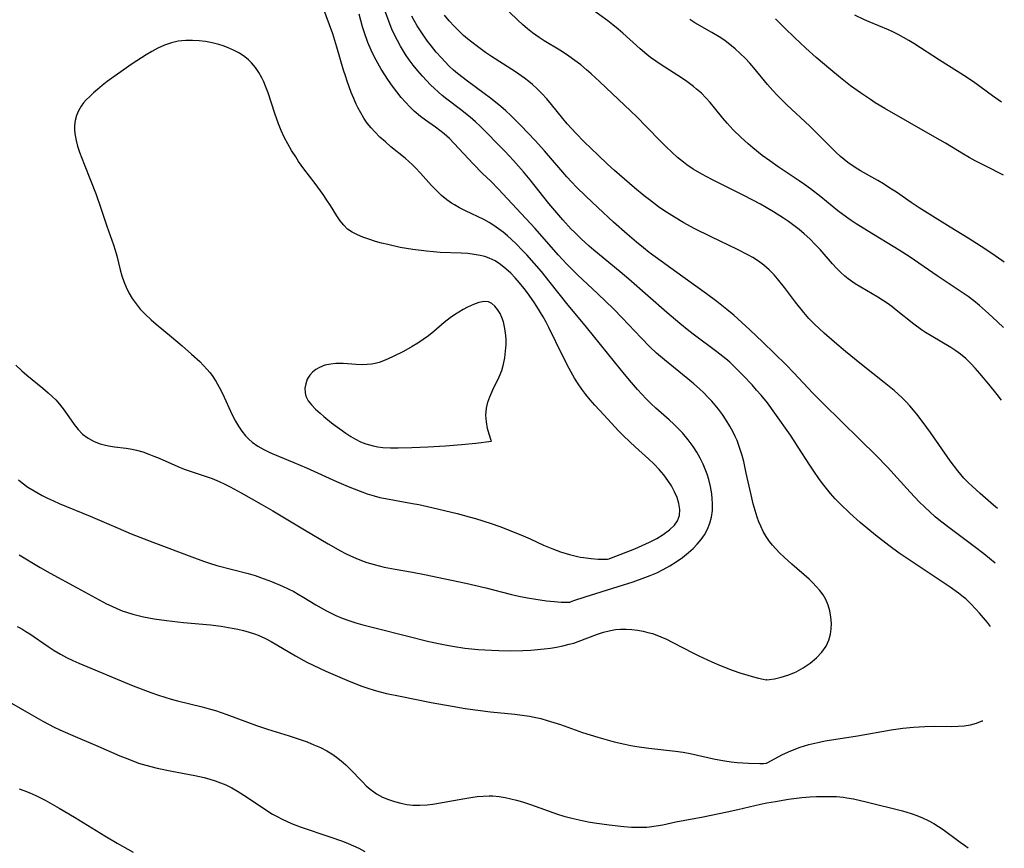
# Model space of a CAD drawing. Header units: inches. Extents: x 1073367 to 1082519, y 1569854 to 1574957.
# Tile 352 of 565: x 1082268 to 1082519, y 1570269 to 1570480. Entities that reach past the tile are written whole.
import ezdxf

# ---------------------------------------------------------------- set-up
doc = ezdxf.new("R2010")
doc.units = ezdxf.units.IN
doc.header["$MEASUREMENT"] = 0
doc.layers.add('CGG_CurvaNivelLidar_v1', color=7, linetype='Continuous', lineweight=30, true_color=0x008008)

msp = doc.modelspace()

# ---------------------------------------------------------------- linework, layer by layer
at = {"layer": 'CGG_CurvaNivelLidar_v1'}
for points in [[(1082267.4788, 1570392.4305, 85.5), (1082268.9895, 1570390.9995, 85.5), (1082270.2502, 1570389.9019, 85.5), (1082274.2992, 1570386.58, 85.5), (1082275.7319, 1570385.3506, 85.5), (1082276.6877, 1570384.4755, 85.5), (1082277.602, 1570383.5724, 85.5), (1082278.5967, 1570382.4728, 85.5), (1082279.1881, 1570381.7387, 85.5), (1082279.7518, 1570380.9861, 85.5), (1082282.2982, 1570377.3488, 85.5), (1082283.3262, 1570376.0384, 85.5), (1082284.4584, 1570374.8615, 85.5), (1082285.8318, 1570373.8096, 85.5), (1082287.3579, 1570372.9738, 85.5), (1082288.9176, 1570372.3797, 85.5), (1082289.9771, 1570372.0882, 85.5), (1082291.0633, 1570371.8599, 85.5), (1082292.5441, 1570371.631, 85.5), (1082295.5589, 1570371.256, 85.5), (1082297.0709, 1570371.0131, 85.5), (1082298.1365, 1570370.784, 85.5), (1082299.7472, 1570370.3314, 85.5), (1082301.3408, 1570369.7782, 85.5), (1082302.6242, 1570369.2741, 85.5), (1082303.8993, 1570368.7326, 85.5), (1082308.7245, 1570366.5715, 85.5), (1082310.2998, 1570365.9459, 85.5), (1082312.0634, 1570365.3323, 85.5), (1082315.6238, 1570364.1894, 85.5), (1082317.3874, 1570363.5656, 85.5), (1082319.1769, 1570362.8219, 85.5), (1082320.6092, 1570362.1413, 85.5), (1082322.0247, 1570361.412, 85.5), (1082324.8334, 1570359.8719, 85.5), (1082329.9028, 1570357.0254, 85.5), (1082332.8411, 1570355.3189, 85.5), (1082340.9241, 1570350.4623, 85.5), (1082346.9635, 1570346.9039, 85.5), (1082350.0493, 1570345.1536, 85.5), (1082351.3218, 1570344.49, 85.5), (1082352.6109, 1570343.8642, 85.5), (1082353.9928, 1570343.2497, 85.5), (1082355.3946, 1570342.6863, 85.5), (1082356.8163, 1570342.1783, 85.5), (1082358.6318, 1570341.6258, 85.5), (1082361.2359, 1570340.9951, 85.5), (1082363.9592, 1570340.4609, 85.5), (1082368.4208, 1570339.6682, 85.5), (1082371.497, 1570339.0843, 85.5), (1082382.0005, 1570336.9172, 85.5), (1082387.0639, 1570335.7482, 85.5), (1082393.6037, 1570334.0608, 85.5), (1082395.5065, 1570333.6188, 85.5), (1082397.6409, 1570333.1731, 85.5), (1082399.7611, 1570332.7932, 85.5), (1082402.5459, 1570332.4069, 85.5), (1082404.5372, 1570332.2068, 85.5), (1082406.221, 1570332.0847, 85.5), (1082407.5033, 1570332.0255, 85.5), (1082408.5, 1570332.0352, 85.5), (1082408.5786, 1570332.1157, 85.5), (1082409.4363, 1570332.4757, 85.5), (1082412.3149, 1570333.4495, 85.5), (1082420.7237, 1570336.018, 85.5), (1082424.5582, 1570337.2398, 85.5), (1082427.561, 1570338.3132, 85.5), (1082428.8657, 1570338.8332, 85.5), (1082430.5525, 1570339.5615, 85.5), (1082432.1978, 1570340.3604, 85.5), (1082433.8985, 1570341.3125, 85.5), (1082435.5383, 1570342.3517, 85.5), (1082437.116, 1570343.4631, 85.5), (1082438.6657, 1570344.686, 85.5), (1082439.8176, 1570345.7245, 85.5), (1082440.8877, 1570346.8243, 85.5), (1082441.8605, 1570347.9873, 85.5), (1082442.7143, 1570349.2191, 85.5), (1082443.488, 1570350.6551, 85.5), (1082444.0853, 1570352.1659, 85.5), (1082444.4955, 1570353.7371, 85.5), (1082444.714, 1570355.4337, 85.5), (1082444.7536, 1570357.1667, 85.5), (1082444.6929, 1570358.4099, 85.5), (1082444.5632, 1570359.6576, 85.5), (1082444.2493, 1570361.4889, 85.5), (1082443.7995, 1570363.3058, 85.5), (1082443.3845, 1570364.6293, 85.5), (1082442.9035, 1570365.9345, 85.5), (1082442.3584, 1570367.2174, 85.5), (1082441.6074, 1570368.749, 85.5), (1082440.7722, 1570370.2387, 85.5), (1082439.8592, 1570371.6827, 85.5), (1082438.6023, 1570373.4162, 85.5), (1082437.1133, 1570375.1559, 85.5), (1082436.0169, 1570376.2959, 85.5), (1082434.8789, 1570377.4006, 85.5), (1082433.7107, 1570378.4781, 85.5), (1082430.3593, 1570381.4595, 85.5), (1082429.0878, 1570382.6408, 85.5), (1082427.8411, 1570383.8785, 85.5), (1082425.6996, 1570386.1881, 85.5), (1082423.6391, 1570388.5767, 85.5), (1082421.5821, 1570391.0665, 85.5), (1082412.6784, 1570402.1112, 85.5), (1082407.697, 1570408.117, 85.5), (1082403.4241, 1570413.5082, 85.5), (1082401.2014, 1570416.2527, 85.5), (1082399.3547, 1570418.4268, 85.5), (1082397.4737, 1570420.5225, 85.5), (1082396.5204, 1570421.5335, 85.5), (1082394.6925, 1570423.3705, 85.5), (1082392.5484, 1570425.343, 85.5), (1082391.4406, 1570426.2734, 85.5), (1082390.3024, 1570427.157, 85.5), (1082389.131, 1570427.9837, 85.5), (1082387.9216, 1570428.7427, 85.5), (1082386.5621, 1570429.4848, 85.5), (1082381.9276, 1570431.7074, 85.5), (1082380.3338, 1570432.5142, 85.5), (1082379.0645, 1570433.2261, 85.5), (1082378.3206, 1570433.6905, 85.5), (1082377.148, 1570434.5189, 85.5), (1082375.7747, 1570435.6596, 85.5), (1082374.4774, 1570436.8977, 85.5), (1082373.2389, 1570438.2061, 85.5), (1082370.4875, 1570441.3209, 85.5), (1082369.1834, 1570442.7057, 85.5), (1082368.4303, 1570443.4407, 85.5), (1082366.5215, 1570445.1236, 85.5), (1082362.9221, 1570448.0386, 85.5), (1082361.504, 1570449.2489, 85.5), (1082360.1323, 1570450.505, 85.5), (1082358.8217, 1570451.8128, 85.5), (1082357.9076, 1570452.8174, 85.5), (1082356.8962, 1570454.0777, 85.5), (1082356.0231, 1570455.3437, 85.5), (1082355.2277, 1570456.6654, 85.5), (1082354.4996, 1570458.0324, 85.5), (1082354.0986, 1570458.8584, 85.5), (1082353.4399, 1570460.3515, 85.5), (1082352.8317, 1570461.874, 85.5), (1082351.7818, 1570464.7483, 85.5), (1082351.329, 1570466.0911, 85.5), (1082350.8662, 1570467.572, 85.5), (1082349.1633, 1570473.4079, 85.5), (1082348.0984, 1570476.749, 85.5), (1082345.5886, 1570483.668, 85.5)], [(1082518.7804, 1570402.0186, 82.5), (1082517.2912, 1570403.465, 82.5), (1082515.0223, 1570405.5849, 82.5), (1082512.6859, 1570407.6205, 82.5), (1082511.2591, 1570408.7663, 82.5), (1082509.7989, 1570409.8681, 82.5), (1082508.3078, 1570410.9268, 82.5), (1082501.9191, 1570415.1527, 82.5), (1082495.053, 1570419.9465, 82.5), (1082492.2483, 1570421.7407, 82.5), (1082484.205, 1570426.6008, 82.5), (1082481.3315, 1570428.4112, 82.5), (1082480.0776, 1570429.2394, 82.5), (1082478.8443, 1570430.0956, 82.5), (1082476.667, 1570431.7333, 82.5), (1082472.2829, 1570435.2739, 82.5), (1082469.7031, 1570437.2969, 82.5), (1082468.1862, 1570438.4155, 82.5), (1082466.7947, 1570439.3894, 82.5), (1082461.4977, 1570442.9059, 82.5), (1082459.326, 1570444.4156, 82.5), (1082457.412, 1570445.8443, 82.5), (1082454.9824, 1570447.793, 82.5), (1082453.7975, 1570448.7993, 82.5), (1082452.0162, 1570450.3924, 82.5), (1082450.0005, 1570452.3486, 82.5), (1082448.4612, 1570454.0082, 82.5), (1082447.3482, 1570455.3343, 82.5), (1082445.2478, 1570457.9845, 82.5), (1082444.1726, 1570459.2834, 82.5), (1082443.081, 1570460.4904, 82.5), (1082441.9309, 1570461.6406, 82.5), (1082440.7186, 1570462.7251, 82.5), (1082439.9023, 1570463.3855, 82.5), (1082438.2368, 1570464.6117, 82.5), (1082436.8472, 1570465.5595, 82.5), (1082431.6546, 1570468.9267, 82.5), (1082430.3026, 1570469.8406, 82.5), (1082428.9796, 1570470.7924, 82.5), (1082428.0625, 1570471.5007, 82.5), (1082426.3355, 1570472.9517, 82.5), (1082421.9585, 1570476.9336, 82.5), (1082420.7061, 1570478.0112, 82.5), (1082419.427, 1570479.0563, 82.5), (1082418.122, 1570480.0662, 82.5), (1082413.8929, 1570483.135, 82.5)], [(1082268.168, 1570363.2492, 85), (1082269.0731, 1570362.4842, 85), (1082270.5491, 1570361.3933, 85), (1082272.0996, 1570360.3971, 85), (1082274.1246, 1570359.2563, 85), (1082275.5589, 1570358.5337, 85), (1082277.0199, 1570357.8532, 85), (1082278.502, 1570357.208, 85), (1082286.3571, 1570353.9795, 85), (1082293.4892, 1570350.8746, 85), (1082296.7988, 1570349.4859, 85), (1082302.3391, 1570347.3201, 85), (1082312.277, 1570343.5782, 85), (1082315.2528, 1570342.5147, 85), (1082316.75, 1570342.0179, 85), (1082318.6344, 1570341.4434, 85), (1082326.5511, 1570339.352, 85), (1082328.3341, 1570338.8395, 85), (1082329.7373, 1570338.3827, 85), (1082332.5051, 1570337.3537, 85), (1082335.3076, 1570336.1642, 85), (1082336.763, 1570335.4773, 85), (1082338.1949, 1570334.7443, 85), (1082339.3299, 1570334.117, 85), (1082340.7921, 1570333.2554, 85), (1082343.814, 1570331.403, 85), (1082346.4994, 1570329.8432, 85), (1082347.6825, 1570329.2248, 85), (1082348.8873, 1570328.6545, 85), (1082350.5461, 1570327.9746, 85), (1082352.2416, 1570327.375, 85), (1082353.9858, 1570326.8261, 85), (1082355.7502, 1570326.3193, 85), (1082358.4786, 1570325.5955, 85), (1082367.2074, 1570323.3783, 85), (1082372.5964, 1570322.0829, 85), (1082376.2706, 1570321.289, 85), (1082378.5583, 1570320.8604, 85), (1082381.7692, 1570320.3918, 85), (1082385.0957, 1570320.0479, 85), (1082388.5203, 1570319.8119, 85), (1082390.339, 1570319.7433, 85), (1082393.346, 1570319.6944, 85), (1082396.5175, 1570319.7487, 85), (1082398.4966, 1570319.8594, 85), (1082401.8797, 1570320.1856, 85), (1082403.4889, 1570320.3955, 85), (1082405.086, 1570320.6483, 85), (1082406.6863, 1570320.96, 85), (1082408.2648, 1570321.3367, 85), (1082409.4317, 1570321.6674, 85), (1082410.5806, 1570322.0417, 85), (1082415.4812, 1570323.9218, 85), (1082417.0448, 1570324.4354, 85), (1082418.7912, 1570324.8712, 85), (1082420.0532, 1570325.0729, 85), (1082421.3251, 1570325.1792, 85), (1082422.7716, 1570325.1868, 85), (1082424.2204, 1570325.0912, 85), (1082425.6673, 1570324.9086, 85), (1082427.108, 1570324.6506, 85), (1082428.3108, 1570324.3767, 85), (1082429.4595, 1570324.0504, 85), (1082430.5489, 1570323.6753, 85), (1082431.626, 1570323.2476, 85), (1082433.0575, 1570322.6065, 85), (1082434.4771, 1570321.9099, 85), (1082439.9109, 1570319.0581, 85), (1082441.2845, 1570318.3718, 85), (1082444.6247, 1570316.8338, 85), (1082446.5236, 1570316.0269, 85), (1082449.7222, 1570314.7787, 85), (1082451.9566, 1570314.0006, 85), (1082453.4634, 1570313.5223, 85), (1082454.8431, 1570313.1189, 85), (1082456.4674, 1570312.6951, 85), (1082457.6775, 1570312.4287, 85), (1082458.3722, 1570312.3248, 85), (1082458.5, 1570312.3452, 85), (1082458.5878, 1570312.3217, 85), (1082459.298, 1570312.3756, 85), (1082460.5726, 1570312.5757, 85), (1082462.2567, 1570312.9588, 85), (1082464.1997, 1570313.5644, 85), (1082465.609, 1570314.1313, 85), (1082466.0146, 1570314.3175, 85), (1082467.8654, 1570315.3164, 85), (1082469.6227, 1570316.5135, 85), (1082471.2137, 1570317.8608, 85), (1082472.5667, 1570319.3058, 85), (1082473.6478, 1570320.8504, 85), (1082474.3452, 1570322.3656, 85), (1082474.777, 1570323.894, 85), (1082474.9754, 1570325.2685, 85), (1082475.0217, 1570326.6592, 85), (1082474.9064, 1570328.2792, 85), (1082474.6178, 1570329.8776, 85), (1082474.1855, 1570331.3356, 85), (1082473.5821, 1570332.7337, 85), (1082472.8942, 1570333.9075, 85), (1082472.0836, 1570335.0247, 85), (1082471.1742, 1570336.0909, 85), (1082470.2891, 1570337.0092, 85), (1082469.3543, 1570337.8962, 85), (1082464.9154, 1570341.711, 85), (1082462.9779, 1570343.5033, 85), (1082461.8915, 1570344.5678, 85), (1082460.8487, 1570345.6654, 85), (1082460.0509, 1570346.5884, 85), (1082459.3016, 1570347.546, 85), (1082458.4521, 1570348.777, 85), (1082457.6895, 1570350.0601, 85), (1082457.0203, 1570351.394, 85), (1082456.5408, 1570352.5352, 85), (1082456.1163, 1570353.7045, 85), (1082455.5892, 1570355.378, 85), (1082455.1187, 1570357.0825, 85), (1082454.5553, 1570359.3756, 85), (1082453.3569, 1570364.9476, 85), (1082452.6866, 1570367.8447, 85), (1082452.2742, 1570369.4009, 85), (1082451.8931, 1570370.6928, 85), (1082451.4717, 1570371.9672, 85), (1082450.9994, 1570373.2193, 85), (1082450.5421, 1570374.2817, 85), (1082450.0412, 1570375.3236, 85), (1082449.193, 1570376.887, 85), (1082448.2629, 1570378.4063, 85), (1082447.2833, 1570379.8517, 85), (1082446.2399, 1570381.255, 85), (1082445.442, 1570382.2466, 85), (1082444.6112, 1570383.2123, 85), (1082443.6025, 1570384.3027, 85), (1082442.5538, 1570385.3582, 85), (1082441.4693, 1570386.3804, 85), (1082439.9933, 1570387.6782, 85), (1082438.4765, 1570388.9342, 85), (1082434.8026, 1570391.8653, 85), (1082432.5358, 1570393.7427, 85), (1082430.5216, 1570395.5141, 85), (1082428.84, 1570397.107, 85), (1082426.6205, 1570399.3712, 85), (1082421.7605, 1570404.5004, 85), (1082419.5318, 1570406.7523, 85), (1082415.5897, 1570410.5731, 85), (1082410.4095, 1570415.4029, 85), (1082408.8499, 1570416.9265, 85), (1082407.7135, 1570418.1018, 85), (1082405.505, 1570420.5174, 85), (1082399.6265, 1570427.2062, 85), (1082396.0712, 1570431.0775, 85), (1082390.2689, 1570437.2516, 85), (1082388.3046, 1570439.2283, 85), (1082386.2136, 1570441.264, 85), (1082383.8293, 1570443.6887, 85), (1082379.0157, 1570448.8799, 85), (1082377.7863, 1570450.1106, 85), (1082376.4371, 1570451.3175, 85), (1082375.3499, 1570452.1891, 85), (1082374.232, 1570453.0209, 85), (1082371.6991, 1570454.8186, 85), (1082370.4564, 1570455.7507, 85), (1082368.8598, 1570457.0971, 85), (1082367.7036, 1570458.1933, 85), (1082366.596, 1570459.3454, 85), (1082365.5381, 1570460.5492, 85), (1082364.3838, 1570461.991, 85), (1082363.2792, 1570463.4794, 85), (1082362.2957, 1570464.8781, 85), (1082361.3481, 1570466.3049, 85), (1082360.4291, 1570467.7899, 85), (1082359.5589, 1570469.3052, 85), (1082358.7414, 1570470.8496, 85), (1082357.8974, 1570472.6191, 85), (1082357.0795, 1570474.599, 85), (1082356.2018, 1570477.0732, 85), (1082355.7209, 1570478.5955, 85), (1082354.8172, 1570481.8354, 85)], [(1082515.5311, 1570325.8525, 84.5), (1082514.7015, 1570326.8908, 84.5), (1082512.7038, 1570329.2378, 84.5), (1082511.7903, 1570330.2636, 84.5), (1082510.5216, 1570331.6047, 84.5), (1082509.1901, 1570332.8814, 84.5), (1082508.6578, 1570333.3496, 84.5), (1082507.3924, 1570334.3768, 84.5), (1082505.2776, 1570335.9043, 84.5), (1082495.273, 1570342.5242, 84.5), (1082492.2859, 1570344.5693, 84.5), (1082489.6004, 1570346.5147, 84.5), (1082486.2417, 1570349.1583, 84.5), (1082482.3678, 1570352.387, 84.5), (1082479.7386, 1570354.7305, 84.5), (1082477.2411, 1570357.1367, 84.5), (1082475.9992, 1570358.4169, 84.5), (1082474.8034, 1570359.7367, 84.5), (1082473.7621, 1570360.9823, 84.5), (1082472.7614, 1570362.2618, 84.5), (1082471.7928, 1570363.567, 84.5), (1082470.5101, 1570365.3923, 84.5), (1082469.4876, 1570366.947, 84.5), (1082466.5918, 1570371.5665, 84.5), (1082465.5623, 1570373.177, 84.5), (1082464.576, 1570374.6342, 84.5), (1082460.6542, 1570380.1677, 84.5), (1082458.7168, 1570382.7885, 84.5), (1082457.0978, 1570384.7875, 84.5), (1082455.9715, 1570386.0904, 84.5), (1082454.8201, 1570387.3725, 84.5), (1082452.5492, 1570389.7979, 84.5), (1082450.2935, 1570392.06, 84.5), (1082449.1264, 1570393.1479, 84.5), (1082448.1689, 1570393.9883, 84.5), (1082445.8874, 1570395.8264, 84.5), (1082440.1513, 1570400.081, 84.5), (1082438.7488, 1570401.1478, 84.5), (1082436.459, 1570402.9846, 84.5), (1082433.148, 1570405.8131, 84.5), (1082423.4867, 1570414.3038, 84.5), (1082421.2277, 1570416.2059, 84.5), (1082414.5464, 1570421.7108, 84.5), (1082413.3845, 1570422.7111, 84.5), (1082411.3312, 1570424.5735, 84.5), (1082409.6141, 1570426.2504, 84.5), (1082408.8066, 1570427.0833, 84.5), (1082406.67, 1570429.4394, 84.5), (1082403.126, 1570433.6097, 84.5), (1082398.3527, 1570439.5733, 84.5), (1082396.6222, 1570441.6659, 84.5), (1082394.0787, 1570444.5382, 84.5), (1082391.8804, 1570446.8888, 84.5), (1082389.6261, 1570449.2388, 84.5), (1082387.7297, 1570451.1723, 84.5), (1082385.7164, 1570453.1585, 84.5), (1082384.4166, 1570454.3628, 84.5), (1082383.0829, 1570455.5291, 84.5), (1082380.6333, 1570457.51, 84.5), (1082377.1879, 1570460.1357, 84.5), (1082375.9583, 1570461.1171, 84.5), (1082374.9487, 1570461.9775, 84.5), (1082373.9658, 1570462.8688, 84.5), (1082373.0097, 1570463.7894, 84.5), (1082371.9571, 1570464.8687, 84.5), (1082370.9386, 1570465.9813, 84.5), (1082369.7327, 1570467.3901, 84.5), (1082368.5763, 1570468.84, 84.5), (1082367.5809, 1570470.1768, 84.5), (1082366.6337, 1570471.547, 84.5), (1082365.3249, 1570473.6617, 84.5), (1082364.5551, 1570475.0616, 84.5), (1082363.8401, 1570476.4911, 84.5), (1082363.1805, 1570477.9484, 84.5), (1082362.4503, 1570479.7611, 84.5), (1082361.5572, 1570482.2871, 84.5)], [(1082516.6566, 1570341.9681, 84), (1082513.7638, 1570344.3438, 84), (1082511.319, 1570346.2591, 84), (1082505.543, 1570350.5586, 84), (1082502.7564, 1570352.712, 84), (1082501.4024, 1570353.834, 84), (1082500.0252, 1570355.0519, 84), (1082498.7027, 1570356.3009, 84), (1082497.4686, 1570357.5291, 84), (1082495.0663, 1570360.0565, 84), (1082489.3135, 1570366.4105, 84), (1082486.3959, 1570369.4568, 84), (1082482.3703, 1570373.4461, 84), (1082477.5044, 1570378.1258, 84), (1082473.0023, 1570382.532, 84), (1082470.2893, 1570385.2797, 84), (1082465.4368, 1570390.462, 84), (1082463.4776, 1570392.4726, 84), (1082457.5439, 1570398.2874, 84), (1082454.2378, 1570401.4388, 84), (1082450.144, 1570405.1228, 84), (1082448.3817, 1570406.5992, 84), (1082445.8681, 1570408.5897, 84), (1082443.2127, 1570410.5776, 84), (1082437.1701, 1570414.9323, 84), (1082428.6564, 1570421.142, 84), (1082427.2173, 1570422.2531, 84), (1082425.3978, 1570423.7222, 84), (1082423.001, 1570425.7796, 84), (1082419.5803, 1570428.8577, 84), (1082415.6042, 1570432.5309, 84), (1082412.5034, 1570435.4468, 84), (1082410.1367, 1570437.7618, 84), (1082408.8386, 1570439.1032, 84), (1082407.7084, 1570440.3368, 84), (1082401.9799, 1570447.0178, 84), (1082399.6378, 1570449.6128, 84), (1082395.9532, 1570453.4829, 84), (1082393.4651, 1570455.9638, 84), (1082392.1817, 1570457.1598, 84), (1082390.9164, 1570458.2647, 84), (1082388.3012, 1570460.377, 84), (1082386.6717, 1570461.6114, 84), (1082382.4006, 1570464.716, 84), (1082379.8385, 1570466.7154, 84), (1082378.8625, 1570467.5487, 84), (1082377.7596, 1570468.5652, 84), (1082376.6963, 1570469.6234, 84), (1082375.6699, 1570470.7185, 84), (1082374.4335, 1570472.1382, 84), (1082373.2504, 1570473.6043, 84), (1082372.2514, 1570474.9315, 84), (1082371.2903, 1570476.2862, 84), (1082370.4369, 1570477.5565, 84), (1082369.6202, 1570478.849, 84), (1082368.8484, 1570480.1669, 84), (1082368.2513, 1570481.2782, 84)], [(1082517.2869, 1570355.8878, 83.5), (1082516.2292, 1570356.7911, 83.5), (1082512.872, 1570359.7388, 83.5), (1082510.8232, 1570361.5862, 83.5), (1082509.9184, 1570362.4561, 83.5), (1082508.7356, 1570363.6836, 83.5), (1082507.1978, 1570365.4951, 83.5), (1082505.2736, 1570368.0657, 83.5), (1082500.2286, 1570375.301, 83.5), (1082498.3922, 1570377.8423, 83.5), (1082496.7688, 1570379.9476, 83.5), (1082495.9254, 1570380.9726, 83.5), (1082494.969, 1570382.0675, 83.5), (1082493.9775, 1570383.1299, 83.5), (1082493.0123, 1570384.0978, 83.5), (1082490.9958, 1570385.9469, 83.5), (1082488.4626, 1570388.0291, 83.5), (1082482.6781, 1570392.5607, 83.5), (1082478.6019, 1570395.8909, 83.5), (1082475.8326, 1570398.25, 83.5), (1082473.1925, 1570400.5638, 83.5), (1082470.7145, 1570402.8589, 83.5), (1082469.309, 1570404.296, 83.5), (1082467.9613, 1570405.8276, 83.5), (1082465.8549, 1570408.4789, 83.5), (1082463.0825, 1570412.1588, 83.5), (1082461.3159, 1570414.3603, 83.5), (1082460.413, 1570415.386, 83.5), (1082459.1372, 1570416.699, 83.5), (1082457.7772, 1570417.9105, 83.5), (1082456.4445, 1570418.9125, 83.5), (1082455.0384, 1570419.8191, 83.5), (1082453.759, 1570420.5445, 83.5), (1082451.1076, 1570421.8746, 83.5), (1082444.3986, 1570425.0568, 83.5), (1082440.0873, 1570427.2053, 83.5), (1082437.469, 1570428.634, 83.5), (1082435.0427, 1570430.0918, 83.5), (1082432.3566, 1570431.8403, 83.5), (1082431.0386, 1570432.7518, 83.5), (1082428.6808, 1570434.4895, 83.5), (1082427.4031, 1570435.4982, 83.5), (1082424.8967, 1570437.5806, 83.5), (1082419.7798, 1570442.0236, 83.5), (1082418.0635, 1570443.5794, 83.5), (1082415.6281, 1570445.8761, 83.5), (1082412.1312, 1570449.278, 83.5), (1082409.9758, 1570451.4562, 83.5), (1082408.9326, 1570452.5741, 83.5), (1082407.8067, 1570453.8535, 83.5), (1082406.6886, 1570455.1969, 83.5), (1082403.7776, 1570458.8122, 83.5), (1082402.5912, 1570460.2121, 83.5), (1082401.3608, 1570461.5667, 83.5), (1082400.0708, 1570462.8585, 83.5), (1082398.9458, 1570463.8677, 83.5), (1082398.0402, 1570464.6079, 83.5), (1082396.9151, 1570465.4626, 83.5), (1082394.5854, 1570467.0866, 83.5), (1082388.5358, 1570471.0184, 83.5), (1082386.997, 1570472.0551, 83.5), (1082384.5733, 1570473.7951, 83.5), (1082382.4334, 1570475.5076, 83.5), (1082381.3988, 1570476.4003, 83.5), (1082380.1632, 1570477.5295, 83.5), (1082378.9812, 1570478.7087, 83.5), (1082377.7344, 1570480.1088, 83.5), (1082376.562, 1570481.5768, 83.5)], [(1082518.3162, 1570383.5257, 83), (1082517.2088, 1570384.9639, 83), (1082515.0703, 1570387.6198, 83), (1082512.8239, 1570390.3158, 83), (1082511.6371, 1570391.6648, 83), (1082510.4041, 1570392.9603, 83), (1082509.2164, 1570394.0808, 83), (1082507.871, 1570395.1978, 83), (1082506.6508, 1570396.0826, 83), (1082505.3866, 1570396.9109, 83), (1082500.3658, 1570399.8923, 83), (1082498.9605, 1570400.7682, 83), (1082497.9593, 1570401.4372, 83), (1082495.9698, 1570402.8972, 83), (1082491.5239, 1570406.4399, 83), (1082490.3697, 1570407.3274, 83), (1082489.1981, 1570408.1859, 83), (1082488.0024, 1570409.0041, 83), (1082486.819, 1570409.7501, 83), (1082482.5311, 1570412.2403, 83), (1082481.0258, 1570413.1691, 83), (1082479.3157, 1570414.3742, 83), (1082478.4456, 1570415.0873, 83), (1082477.3599, 1570416.0793, 83), (1082476.3161, 1570417.1269, 83), (1082475.3031, 1570418.2156, 83), (1082472.1225, 1570421.8499, 83), (1082470.9978, 1570423.0866, 83), (1082469.5493, 1570424.5541, 83), (1082468.0933, 1570425.8915, 83), (1082466.7953, 1570426.9776, 83), (1082465.4545, 1570428.0158, 83), (1082464.0773, 1570429.0112, 83), (1082462.8417, 1570429.8523, 83), (1082460.3106, 1570431.4553, 83), (1082458.3927, 1570432.581, 83), (1082456.9708, 1570433.3723, 83), (1082452.7489, 1570435.5878, 83), (1082444.5892, 1570439.6621, 83), (1082442.0018, 1570441.048, 83), (1082439.8092, 1570442.3574, 83), (1082438.2556, 1570443.4059, 83), (1082437.354, 1570444.0777, 83), (1082435.8461, 1570445.315, 83), (1082434.3944, 1570446.6258, 83), (1082432.9846, 1570447.9905, 83), (1082431.7909, 1570449.2006, 83), (1082427.9002, 1570453.2279, 83), (1082425.4627, 1570455.6278, 83), (1082416.115, 1570464.5641, 83), (1082413.8533, 1570466.6415, 83), (1082412.6987, 1570467.6483, 83), (1082411.2396, 1570468.8532, 83), (1082409.7469, 1570470.0099, 83), (1082408.2207, 1570471.1145, 83), (1082407.0999, 1570471.8726, 83), (1082405.8704, 1570472.6506, 83), (1082401.9489, 1570475.0168, 83), (1082400.6354, 1570475.8589, 83), (1082398.9662, 1570477.0365, 83), (1082397.6713, 1570478.0569, 83), (1082396.4182, 1570479.1304, 83), (1082395.2005, 1570480.2454, 83), (1082393.0286, 1570482.3755, 83)], [(1082519.0154, 1570418.6227, 82), (1082518.3484, 1570419.1093, 82), (1082515.8673, 1570420.81, 82), (1082513.1006, 1570422.6231, 82), (1082509.8177, 1570424.7219, 82), (1082505.2603, 1570427.5554, 82), (1082500.0403, 1570430.7468, 82), (1082497.346, 1570432.4398, 82), (1082495.3205, 1570433.796, 82), (1082491.5487, 1570436.4414, 82), (1082489.9051, 1570437.5249, 82), (1082488.233, 1570438.5626, 82), (1082486.8024, 1570439.4061, 82), (1082482.4504, 1570441.8864, 82), (1082481.0287, 1570442.7527, 82), (1082479.1542, 1570444.0399, 82), (1082477.3362, 1570445.5418, 82), (1082476.1588, 1570446.6398, 82), (1082475.0074, 1570447.7768, 82), (1082471.7274, 1570451.0973, 82), (1082469.5523, 1570453.2418, 82), (1082463.7123, 1570458.7124, 82), (1082461.1891, 1570461.2011, 82), (1082460.0759, 1570462.3703, 82), (1082458.719, 1570463.884, 82), (1082455.237, 1570468.1031, 82), (1082454.2146, 1570469.2965, 82), (1082453.0366, 1570470.5782, 82), (1082451.8093, 1570471.8083, 82), (1082450.5301, 1570472.9791, 82), (1082449.2055, 1570474.0729, 82), (1082447.9853, 1570474.9793, 82), (1082446.87, 1570475.7299, 82), (1082444.5692, 1570477.128, 82), (1082440.299, 1570479.576, 82), (1082438.9654, 1570480.4034, 82)], [(1082518.8215, 1570440.8168, 81.5), (1082514.2841, 1570443.0481, 81.5), (1082511.5714, 1570444.4543, 81.5), (1082510.0925, 1570445.2673, 81.5), (1082508.63, 1570446.1176, 81.5), (1082504.012, 1570448.9259, 81.5), (1082501.3462, 1570450.4981, 81.5), (1082488.5975, 1570457.7701, 81.5), (1082486.1562, 1570459.2538, 81.5), (1082484.9545, 1570460.0259, 81.5), (1082482.4042, 1570461.7627, 81.5), (1082479.9108, 1570463.5811, 81.5), (1082477.3057, 1570465.602, 81.5), (1082474.8464, 1570467.6112, 81.5), (1082471.1531, 1570470.7589, 81.5), (1082468.5085, 1570473.1136, 81.5), (1082465.6172, 1570475.8158, 81.5), (1082463.1775, 1570478.199, 81.5), (1082460.809, 1570480.6282, 81.5)], [(1082518.3247, 1570459.4143, 81), (1082516.0164, 1570461.0135, 81), (1082511.4769, 1570464.293, 81), (1082509.3522, 1570465.7468, 81), (1082502.5637, 1570470.0712, 81), (1082496.0267, 1570474.2885, 81), (1082494.7045, 1570475.1065, 81), (1082493.365, 1570475.8892, 81), (1082492.0004, 1570476.622, 81), (1082490.7829, 1570477.2126, 81), (1082489.5466, 1570477.7669, 81), (1082484.6662, 1570479.8154, 81), (1082483.4195, 1570480.3668, 81), (1082480.9827, 1570481.5535, 81)], [(1082268.2919, 1570344.12, 84.5), (1082273.6898, 1570340.885, 84.5), (1082276.1952, 1570339.4391, 84.5), (1082283.1026, 1570335.7107, 84.5), (1082288.6668, 1570332.623, 84.5), (1082290.5457, 1570331.6591, 84.5), (1082291.8648, 1570331.03, 84.5), (1082293.2, 1570330.4398, 84.5), (1082294.5545, 1570329.899, 84.5), (1082295.8909, 1570329.4301, 84.5), (1082297.2463, 1570329.0145, 84.5), (1082298.6183, 1570328.6489, 84.5), (1082299.9473, 1570328.3434, 84.5), (1082302.6367, 1570327.8437, 84.5), (1082305.825, 1570327.3973, 84.5), (1082310.0945, 1570326.9251, 84.5), (1082316.9869, 1570326.2648, 84.5), (1082319.7388, 1570325.9275, 84.5), (1082322.4857, 1570325.4796, 84.5), (1082323.9654, 1570325.1757, 84.5), (1082325.4292, 1570324.825, 84.5), (1082326.8737, 1570324.4215, 84.5), (1082328.1927, 1570323.9907, 84.5), (1082329.1115, 1570323.6454, 84.5), (1082331.0068, 1570322.8064, 84.5), (1082332.4776, 1570322.0434, 84.5), (1082333.9243, 1570321.2226, 84.5), (1082338.6117, 1570318.4204, 84.5), (1082341.5077, 1570316.7928, 84.5), (1082343.1114, 1570315.9853, 84.5), (1082346.3833, 1570314.4883, 84.5), (1082352.256, 1570311.9787, 84.5), (1082355.5188, 1570310.7019, 84.5), (1082357.0678, 1570310.161, 84.5), (1082358.6323, 1570309.6691, 84.5), (1082360.2177, 1570309.2304, 84.5), (1082361.8166, 1570308.8366, 84.5), (1082365.2302, 1570308.1004, 84.5), (1082373.1939, 1570306.5371, 84.5), (1082378.5098, 1570305.5617, 84.5), (1082381.8265, 1570305.0126, 84.5), (1082385.0371, 1570304.5363, 84.5), (1082388.2521, 1570304.1347, 84.5), (1082394.4536, 1570303.5315, 84.5), (1082396.3293, 1570303.3098, 84.5), (1082398.1917, 1570303.0264, 84.5), (1082399.3294, 1570302.8081, 84.5), (1082401.0286, 1570302.4127, 84.5), (1082402.7138, 1570301.9513, 84.5), (1082404.3869, 1570301.4369, 84.5), (1082406.049, 1570300.8795, 84.5), (1082411.6645, 1570298.8993, 84.5), (1082415.582, 1570297.6636, 84.5), (1082419.7154, 1570296.5174, 84.5), (1082422.4458, 1570295.8851, 84.5), (1082423.9881, 1570295.5823, 84.5), (1082425.5359, 1570295.3104, 84.5), (1082428.5304, 1570294.8615, 84.5), (1082435.3693, 1570294.1171, 84.5), (1082437.3076, 1570293.8538, 84.5), (1082439.1079, 1570293.5274, 84.5), (1082445.4543, 1570292.1192, 84.5), (1082447.9205, 1570291.6641, 84.5), (1082449.4878, 1570291.4329, 84.5), (1082451.0184, 1570291.2568, 84.5), (1082453.8791, 1570291.0557, 84.5), (1082456.7721, 1570290.9796, 84.5), (1082457.7562, 1570290.9992, 84.5), (1082458.3033, 1570291.0395, 84.5), (1082458.5, 1570291.0897, 84.5)], [(1082267.8431, 1570325.8346, 84), (1082268.9556, 1570325.2626, 84), (1082270.0385, 1570324.6269, 84), (1082271.0387, 1570323.9828, 84), (1082275.7071, 1570320.7721, 84), (1082277.2471, 1570319.7783, 84), (1082278.825, 1570318.837, 84), (1082280.3831, 1570317.9934, 84), (1082281.9762, 1570317.2092, 84), (1082283.506, 1570316.5184, 84), (1082297.3376, 1570310.7616, 84), (1082301.7776, 1570309.0975, 84), (1082303.7762, 1570308.4075, 84), (1082306.9874, 1570307.3966, 84), (1082308.6046, 1570306.9492, 84), (1082314.9055, 1570305.4, 84), (1082316.6422, 1570304.9307, 84), (1082318.2608, 1570304.4509, 84), (1082321.1522, 1570303.4376, 84), (1082326.3791, 1570301.4852, 84), (1082328.6859, 1570300.6667, 84), (1082331.5393, 1570299.7356, 84), (1082337.0038, 1570298.034, 84), (1082340.0544, 1570297.0166, 84), (1082341.5824, 1570296.4613, 84), (1082343.3011, 1570295.7804, 84), (1082344.9794, 1570295.0359, 84), (1082346.6032, 1570294.2084, 84), (1082347.8631, 1570293.4618, 84), (1082349.1033, 1570292.603, 84), (1082350.277, 1570291.6705, 84), (1082351.402, 1570290.6763, 84), (1082352.4852, 1570289.636, 84), (1082355.6716, 1570286.2839, 84), (1082356.636, 1570285.3282, 84), (1082357.6434, 1570284.4352, 84), (1082358.5385, 1570283.7512, 84), (1082359.2833, 1570283.2599, 84), (1082360.7646, 1570282.4508, 84), (1082362.2675, 1570281.8023, 84), (1082363.8255, 1570281.2715, 84), (1082365.4254, 1570280.8547, 84), (1082366.9606, 1570280.5708, 84), (1082368.5175, 1570280.4038, 84), (1082370.3113, 1570280.369, 84), (1082372.1159, 1570280.4827, 84), (1082373.5498, 1570280.6626, 84), (1082381.7096, 1570282.0819, 84), (1082383.2824, 1570282.3325, 84), (1082384.8515, 1570282.5419, 84), (1082386.416, 1570282.6869, 84), (1082387.9248, 1570282.7392, 84), (1082388.8769, 1570282.7131, 84), (1082390.4642, 1570282.5662, 84), (1082391.952, 1570282.3277, 84), (1082393.4352, 1570282.0112, 84), (1082394.914, 1570281.633, 84), (1082396.3886, 1570281.2059, 84), (1082398.3963, 1570280.5594, 84), (1082405.2879, 1570278.114, 84), (1082406.9632, 1570277.5836, 84), (1082408.6531, 1570277.1091, 84), (1082410.03, 1570276.7756, 84), (1082413.0839, 1570276.1571, 84), (1082414.7585, 1570275.8685, 84), (1082418.4797, 1570275.3426, 84), (1082422.1869, 1570274.9509, 84), (1082424.1366, 1570274.8134, 84), (1082426.0776, 1570274.7565, 84), (1082428.0071, 1570274.815, 84), (1082428.7127, 1570274.8737, 84), (1082430.3969, 1570275.0973, 84), (1082432.0746, 1570275.4039, 84), (1082435.4377, 1570276.107, 84), (1082442.4021, 1570277.4412, 84), (1082448.4523, 1570278.6407, 84), (1082451.244, 1570279.2505, 84), (1082456.984, 1570280.6027, 84), (1082458.5873, 1570280.9396, 84), (1082460.7497, 1570281.3373, 84), (1082464.109, 1570281.8736, 84), (1082467.4806, 1570282.2953, 84), (1082469.491, 1570282.4695, 84), (1082471.2013, 1570282.5702, 84), (1082472.9095, 1570282.6238, 84), (1082474.6133, 1570282.623, 84), (1082476.3103, 1570282.5567, 84), (1082477.9972, 1570282.409, 84), (1082478.9804, 1570282.2766, 84), (1082480.6192, 1570281.9825, 84), (1082483.8764, 1570281.2226, 84), (1082493.0671, 1570278.8972, 84), (1082495.3216, 1570278.2371, 84), (1082496.7548, 1570277.7427, 84), (1082498.1586, 1570277.1838, 84), (1082499.627, 1570276.4996, 84), (1082501.0477, 1570275.7261, 84), (1082502.2749, 1570274.9599, 84), (1082503.4684, 1570274.1392, 84), (1082507.7505, 1570270.94, 84), (1082508.8757, 1570270.1595, 84), (1082509.8571, 1570269.5371, 84)], [(1082260.1063, 1570309.9445, 83.5), (1082271.3305, 1570303.4896, 83.5), (1082274.349, 1570301.7916, 83.5), (1082277.2471, 1570300.2731, 83.5), (1082278.6333, 1570299.5992, 83.5), (1082281.3868, 1570298.3545, 83.5), (1082288.3664, 1570295.3954, 83.5), (1082293.9342, 1570292.9505, 83.5), (1082295.2831, 1570292.3886, 83.5), (1082297.6774, 1570291.4696, 83.5), (1082298.7222, 1570291.1108, 83.5), (1082300.5196, 1570290.5645, 83.5), (1082303.3987, 1570289.8307, 83.5), (1082307.1809, 1570289.0263, 83.5), (1082312.9923, 1570287.9193, 83.5), (1082315.3824, 1570287.3939, 83.5), (1082316.799, 1570287.0215, 83.5), (1082318.1922, 1570286.5878, 83.5), (1082319.5418, 1570286.0855, 83.5), (1082320.8636, 1570285.5147, 83.5), (1082322.3965, 1570284.7592, 83.5), (1082323.8926, 1570283.9302, 83.5), (1082326.1671, 1570282.5016, 83.5), (1082331.3445, 1570279.016, 83.5), (1082332.8107, 1570278.1132, 83.5), (1082333.9958, 1570277.4512, 83.5), (1082335.2049, 1570276.8319, 83.5), (1082337.5962, 1570275.742, 83.5), (1082339.7889, 1570274.8925, 83.5), (1082347.3955, 1570272.3391, 83.5), (1082350.6354, 1570271.1764, 83.5), (1082352.0484, 1570270.6277, 83.5), (1082353.4334, 1570270.0401, 83.5), (1082354.7796, 1570269.3924, 83.5), (1082356.2698, 1570268.5471, 83.5)], [(1082458.5, 1570291.0897, 84.5), (1082458.8309, 1570291.2388, 84.5), (1082462.4336, 1570293.1539, 84.5), (1082464.1181, 1570293.9621, 84.5), (1082465.5301, 1570294.5598, 84.5), (1082467.0312, 1570295.1163, 84.5), (1082469.2638, 1570295.8057, 84.5), (1082471.5294, 1570296.3625, 84.5), (1082473.4043, 1570296.7317, 84.5), (1082481.6293, 1570298.0023, 84.5), (1082490.2195, 1570299.5335, 84.5), (1082493.213, 1570299.9784, 84.5), (1082495.9454, 1570300.2567, 84.5), (1082498.8117, 1570300.4307, 84.5), (1082501.2162, 1570300.4572, 84.5), (1082505.6847, 1570300.4247, 84.5), (1082507.2383, 1570300.4771, 84.5), (1082508.7675, 1570300.6038, 84.5), (1082510.3757, 1570300.8525, 84.5), (1082511.9254, 1570301.2459, 84.5), (1082513.4068, 1570301.8127, 84.5), (1082513.5114, 1570301.8676, 84.5)], [(1082268.2933, 1570284.5429, 83), (1082269.5295, 1570284.105, 83), (1082271.0428, 1570283.5069, 83), (1082272.5342, 1570282.8458, 83), (1082274.9044, 1570281.6481, 83), (1082278.4805, 1570279.6508, 83), (1082282.3637, 1570277.3553, 83), (1082290.1215, 1570272.6013, 83), (1082293.2225, 1570270.7415, 83), (1082297.283, 1570268.4112, 83)]]:
    msp.add_polyline3d(points, dxfattribs=at)
for points in [[(1082418.5, 1570343.0984, 86), (1082418.544, 1570343.1564, 86), (1082419.0884, 1570343.3936, 86), (1082424.977, 1570345.6854, 86), (1082426.8159, 1570346.4574, 86), (1082428.7147, 1570347.3385, 86), (1082430.5486, 1570348.2994, 86), (1082432.2379, 1570349.3222, 86), (1082433.8289, 1570350.4886, 86), (1082435.0531, 1570351.6626, 86), (1082435.8462, 1570352.8161, 86), (1082436.3517, 1570354.1572, 86), (1082436.4477, 1570355.6979, 86), (1082436.2087, 1570357.1701, 86), (1082435.7351, 1570358.6776, 86), (1082435.0761, 1570360.1953, 86), (1082434.2897, 1570361.6552, 86), (1082433.3764, 1570363.0869, 86), (1082432.3285, 1570364.499, 86), (1082431.1773, 1570365.8595, 86), (1082429.8713, 1570367.2309, 86), (1082428.4924, 1570368.5497, 86), (1082425.9878, 1570370.7873, 86), (1082423.9011, 1570372.7026, 86), (1082421.8662, 1570374.6821, 86), (1082420.8729, 1570375.6971, 86), (1082417.1859, 1570379.6497, 86), (1082414.8128, 1570382.259, 86), (1082413.6486, 1570383.6031, 86), (1082412.5456, 1570384.9446, 86), (1082411.495, 1570386.3231, 86), (1082410.5532, 1570387.6846, 86), (1082409.6662, 1570389.0847, 86), (1082408.2534, 1570391.5528, 86), (1082406.569, 1570394.8424, 86), (1082403.0921, 1570402.0214, 86), (1082402.4112, 1570403.3551, 86), (1082401.6559, 1570404.7249, 86), (1082400.0755, 1570407.3329, 86), (1082399.2633, 1570408.5748, 86), (1082397.6523, 1570410.8647, 86), (1082396.862, 1570411.9143, 86), (1082395.6733, 1570413.4068, 86), (1082394.5624, 1570414.6746, 86), (1082393.4001, 1570415.8709, 86), (1082392.1859, 1570416.9823, 86), (1082390.8347, 1570418.0477, 86), (1082389.4132, 1570418.9647, 86), (1082387.909, 1570419.692, 86), (1082386.805, 1570420.0668, 86), (1082385.6609, 1570420.3516, 86), (1082384.078, 1570420.6307, 86), (1082382.4521, 1570420.8179, 86), (1082380.7963, 1570420.9314, 86), (1082375.4819, 1570421.1368, 86), (1082373.7401, 1570421.2732, 86), (1082371.998, 1570421.4508, 86), (1082368.4901, 1570421.884, 86), (1082365.3038, 1570422.4207, 86), (1082362.0964, 1570423.1032, 86), (1082360.5259, 1570423.4952, 86), (1082358.9949, 1570423.9252, 86), (1082357.266, 1570424.4758, 86), (1082355.7934, 1570424.9966, 86), (1082354.3903, 1570425.5774, 86), (1082353.0839, 1570426.2586, 86), (1082351.9074, 1570427.087, 86), (1082350.9066, 1570428.0722, 86), (1082350.0165, 1570429.1998, 86), (1082349.1916, 1570430.427, 86), (1082347.5722, 1570433.0368, 86), (1082346.648, 1570434.4493, 86), (1082345.6731, 1570435.8594, 86), (1082343.6153, 1570438.6668, 86), (1082340.7914, 1570442.3988, 86), (1082339.4305, 1570444.3058, 86), (1082338.6835, 1570445.427, 86), (1082337.644, 1570447.0798, 86), (1082336.6616, 1570448.7672, 86), (1082335.7515, 1570450.4942, 86), (1082334.9734, 1570452.1632, 86), (1082334.2723, 1570453.8682, 86), (1082333.3344, 1570456.5197, 86), (1082331.6581, 1570461.7356, 86), (1082331.0105, 1570463.495, 86), (1082330.5576, 1570464.5737, 86), (1082330.0588, 1570465.6207, 86), (1082329.3011, 1570466.9669, 86), (1082328.438, 1570468.2282, 86), (1082327.4606, 1570469.3863, 86), (1082326.6423, 1570470.1791, 86), (1082325.7592, 1570470.9025, 86), (1082324.3705, 1570471.8381, 86), (1082322.8855, 1570472.6461, 86), (1082321.3249, 1570473.3358, 86), (1082320.2202, 1570473.7411, 86), (1082319.0926, 1570474.0936, 86), (1082317.438, 1570474.5096, 86), (1082315.7672, 1570474.8178, 86), (1082314.0833, 1570475.0242, 86), (1082312.3976, 1570475.125, 86), (1082310.7208, 1570475.1074, 86), (1082309.7425, 1570475.0328, 86), (1082308.7728, 1570474.9008, 86), (1082307.0404, 1570474.4991, 86), (1082305.2922, 1570473.8925, 86), (1082303.5878, 1570473.1229, 86), (1082302.1152, 1570472.3265, 86), (1082300.663, 1570471.4585, 86), (1082298.2832, 1570469.9441, 86), (1082297.0566, 1570469.1265, 86), (1082293.2988, 1570466.5148, 86), (1082290.7042, 1570464.6129, 86), (1082289.4525, 1570463.6387, 86), (1082288.2318, 1570462.6335, 86), (1082287.22, 1570461.7565, 86), (1082286.2569, 1570460.8658, 86), (1082285.3591, 1570459.9543, 86), (1082284.6788, 1570459.1747, 86), (1082284.0752, 1570458.3606, 86), (1082283.3981, 1570457.1791, 86), (1082282.8952, 1570455.9781, 86), (1082282.5456, 1570454.7292, 86), (1082282.3698, 1570453.4422, 86), (1082282.3785, 1570452.1906, 86), (1082282.5323, 1570450.9175, 86), (1082282.7998, 1570449.6277, 86), (1082283.1885, 1570448.2107, 86), (1082283.6843, 1570446.6878, 86), (1082284.8398, 1570443.6138, 86), (1082286.5052, 1570439.5013, 86), (1082287.8895, 1570435.8809, 86), (1082289.0084, 1570432.6554, 86), (1082290.6266, 1570427.8165, 86), (1082292.3202, 1570423.0697, 86), (1082292.7466, 1570421.6765, 86), (1082293.1273, 1570420.2696, 86), (1082294.0205, 1570416.6544, 86), (1082294.4294, 1570415.1943, 86), (1082294.9076, 1570413.76, 86), (1082295.5133, 1570412.2889, 86), (1082296.2237, 1570410.8648, 86), (1082297.0863, 1570409.4123, 86), (1082298.0531, 1570408.023, 86), (1082299.12, 1570406.7035, 86), (1082300.368, 1570405.3722, 86), (1082301.8661, 1570403.9583, 86), (1082303.1559, 1570402.8622, 86), (1082307.1196, 1570399.6514, 86), (1082309.7837, 1570397.3801, 86), (1082312.1981, 1570395.2546, 86), (1082314.2528, 1570393.345, 86), (1082315.2458, 1570392.3532, 86), (1082316.1901, 1570391.3259, 86), (1082316.8069, 1570390.5845, 86), (1082317.3881, 1570389.816, 86), (1082318.3621, 1570388.3312, 86), (1082319.2349, 1570386.7747, 86), (1082320.0335, 1570385.1686, 86), (1082322.5328, 1570379.7434, 86), (1082323.3415, 1570378.1742, 86), (1082324.1087, 1570376.8584, 86), (1082324.951, 1570375.6096, 86), (1082325.8873, 1570374.4482, 86), (1082326.7317, 1570373.5807, 86), (1082327.6463, 1570372.7858, 86), (1082329.0676, 1570371.7713, 86), (1082330.5627, 1570370.9089, 86), (1082332.1346, 1570370.141, 86), (1082334.2771, 1570369.2206, 86), (1082338.2223, 1570367.6392, 86), (1082341.4399, 1570366.2764, 86), (1082349.0532, 1570362.8247, 86), (1082352.0475, 1570361.512, 86), (1082355.0687, 1570360.3006, 86), (1082356.8609, 1570359.6668, 86), (1082358.6752, 1570359.115, 86), (1082360.119, 1570358.751, 86), (1082361.5766, 1570358.4371, 86), (1082368.4135, 1570357.2206, 86), (1082370.0477, 1570356.897, 86), (1082373.3051, 1570356.1855, 86), (1082379.741, 1570354.6328, 86), (1082382.8671, 1570353.7944, 86), (1082384.4214, 1570353.3432, 86), (1082388.4663, 1570352.0574, 86), (1082390.608, 1570351.315, 86), (1082393.4182, 1570350.2735, 86), (1082396.6002, 1570348.9807, 86), (1082398.3689, 1570348.1974, 86), (1082401.7649, 1570346.6198, 86), (1082403.8423, 1570345.737, 86), (1082406.0711, 1570344.897, 86), (1082408.3742, 1570344.1732, 86), (1082410.3685, 1570343.6875, 86), (1082411.1617, 1570343.5335, 86), (1082411.924, 1570343.4063, 86), (1082413.8927, 1570343.1607, 86), (1082415.6232, 1570343.0363, 86), (1082417.0238, 1570343.001, 86), (1082418.0034, 1570343.0245, 86)], [(1082388.5, 1570373.0636, 86.5), (1082388.4686, 1570373.2426, 86.5), (1082387.9339, 1570374.8697, 86.5), (1082387.5351, 1570376.2838, 86.5), (1082387.2182, 1570377.9683, 86.5), (1082387.1118, 1570379.6919, 86.5), (1082387.2575, 1570381.4903, 86.5), (1082387.592, 1570382.9581, 86.5), (1082388.0888, 1570384.3913, 86.5), (1082388.8699, 1570386.1472, 86.5), (1082390.4924, 1570389.4634, 86.5), (1082391.1426, 1570391.0812, 86.5), (1082391.5968, 1570392.6508, 86.5), (1082391.9147, 1570394.2661, 86.5), (1082392.1177, 1570395.9873, 86.5), (1082392.2076, 1570397.7126, 86.5), (1082392.2101, 1570398.8578, 86.5), (1082392.1605, 1570399.9875, 86.5), (1082391.9462, 1570401.7861, 86.5), (1082391.5474, 1570403.4795, 86.5), (1082391.1547, 1570404.5623, 86.5), (1082390.6855, 1570405.5649, 86.5), (1082390.0778, 1570406.6008, 86.5), (1082389.3973, 1570407.4796, 86.5), (1082388.6361, 1570408.1526, 86.5), (1082387.7812, 1570408.5601, 86.5), (1082386.6082, 1570408.6432, 86.5), (1082385.3088, 1570408.3718, 86.5), (1082383.9101, 1570407.8583, 86.5), (1082382.4128, 1570407.1708, 86.5), (1082381.3068, 1570406.5874, 86.5), (1082380.1936, 1570405.9381, 86.5), (1082379.0848, 1570405.2278, 86.5), (1082377.9582, 1570404.4346, 86.5), (1082376.5038, 1570403.2958, 86.5), (1082373.863, 1570401.0272, 86.5), (1082372.513, 1570399.9203, 86.5), (1082371.1598, 1570398.9271, 86.5), (1082369.7574, 1570398.0027, 86.5), (1082368.3185, 1570397.1411, 86.5), (1082366.0782, 1570395.9231, 86.5), (1082363.4866, 1570394.6027, 86.5), (1082362.1934, 1570393.9997, 86.5), (1082361.0536, 1570393.522, 86.5), (1082359.8993, 1570393.1215, 86.5), (1082358.9332, 1570392.87, 86.5), (1082357.9513, 1570392.6914, 86.5), (1082356.8767, 1570392.5788, 86.5), (1082355.7943, 1570392.5403, 86.5), (1082354.1048, 1570392.5945, 86.5), (1082350.7454, 1570392.8284, 86.5), (1082349.8082, 1570392.8546, 86.5), (1082348.8828, 1570392.8364, 86.5), (1082347.6029, 1570392.7099, 86.5), (1082346.1126, 1570392.3805, 86.5), (1082344.7394, 1570391.851, 86.5), (1082343.7908, 1570391.2996, 86.5), (1082342.9576, 1570390.6329, 86.5), (1082342.2609, 1570389.8615, 86.5), (1082341.6362, 1570388.8242, 86.5), (1082341.2301, 1570387.6988, 86.5), (1082341.0431, 1570386.5314, 86.5), (1082341.0896, 1570385.3653, 86.5), (1082341.2941, 1570384.5232, 86.5), (1082341.8693, 1570383.3707, 86.5), (1082342.7118, 1570382.274, 86.5), (1082343.7461, 1570381.211, 86.5), (1082344.9106, 1570380.1612, 86.5), (1082345.8531, 1570379.3622, 86.5), (1082347.8363, 1570377.7724, 86.5), (1082351.477, 1570375.0701, 86.5), (1082352.6932, 1570374.2578, 86.5), (1082353.9209, 1570373.5515, 86.5), (1082355.1957, 1570372.9327, 86.5), (1082356.511, 1570372.4062, 86.5), (1082357.4413, 1570372.1013, 86.5), (1082358.3878, 1570371.849, 86.5), (1082359.619, 1570371.6071, 86.5), (1082360.8699, 1570371.447, 86.5), (1082362.7905, 1570371.3328, 86.5), (1082364.7356, 1570371.3243, 86.5), (1082368.2413, 1570371.4175, 86.5), (1082372.2846, 1570371.5964, 86.5), (1082376.8419, 1570371.9008, 86.5), (1082380.889, 1570372.2119, 86.5), (1082384.527, 1570372.5729, 86.5)]]:
    msp.add_polyline3d(points, close=True, dxfattribs=at)

doc.saveas('drawing.dxf')
